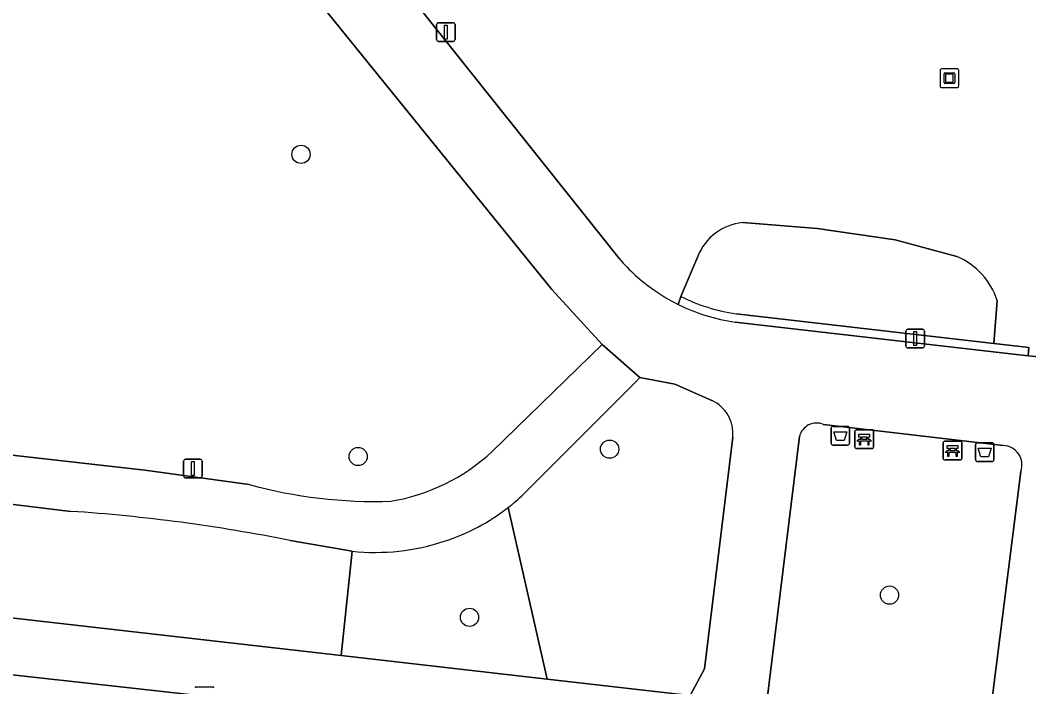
# Model space of a CAD drawing. Extents: x 161692 to 162379, y 380760 to 381678.
# Drawn here: x 162049 to 162103.1, y 381154.7 to 381190.5 of the extents above; entities that cross this region are included whole.
import ezdxf

# ---------------------------------------------------------------- set-up
doc = ezdxf.new("R2010")
doc.units = 0
for name, color, linetype in [('IMGEO_Afvalbak', 7, 'Continuous'), ('IMGEO_Bank', 7, 'Continuous'), ('IMGEO_Boom', 7, 'Continuous'), ('IMGEO_Groenvoorziening', 7, 'Continuous'), ('IMGEO_Haag', 7, 'Continuous'), ('IMGEO_Kolk', 7, 'Continuous'), ('IMGEO_Kunstobject', 7, 'Continuous'), ('IMGEO_Lichtmast', 7, 'Continuous'), ('IMGEO_Rijbaan_lokaal_open', 7, 'Continuous'), ('IMGEO_Voetpad_gesloten', 7, 'Continuous'), ('IMGEO_Voetpad_open', 7, 'Continuous')]:
    doc.layers.add(name, color=color, linetype=linetype)

msp = doc.modelspace()

# ---------------------------------------------------------------- linework, layer by layer
at = {"layer": 'IMGEO_Afvalbak'}
for p, q in [((162092.484, 381167.77), (162092.484, 381168.57)), ((162092.484, 381168.57), (162092.484, 381167.77)), ((162092.584, 381168.67), (162093.374, 381168.67)), ((162093.374, 381168.67), (162092.584, 381168.67)), ((162093.474, 381168.57), (162093.474, 381167.77)), ((162093.474, 381167.77), (162093.474, 381168.57)), ((162093.374, 381167.67), (162092.584, 381167.67)), ((162092.584, 381167.67), (162093.374, 381167.67)), ((162100.227, 381166.886), (162100.227, 381167.686)), ((162100.227, 381167.686), (162100.227, 381166.886)), ((162100.327, 381167.786), (162101.117, 381167.786)), ((162101.117, 381167.786), (162100.327, 381167.786)), ((162101.217, 381167.686), (162101.217, 381166.886)), ((162101.217, 381166.886), (162101.217, 381167.686)), ((162101.117, 381166.786), (162100.327, 381166.786)), ((162100.327, 381166.786), (162101.117, 381166.786))]:
    msp.add_line(p, q, dxfattribs=at)
for points in [[(162092.627, 381168.384), (162093.331, 381168.384), (162093.182, 381167.914), (162092.776, 381167.914), (162092.627, 381168.384)], [(162100.37, 381167.5), (162101.074, 381167.5), (162100.925, 381167.03), (162100.519, 381167.03), (162100.37, 381167.5)]]:
    msp.add_lwpolyline(points, dxfattribs=at)
for centre, start, end in [((162092.584, 381168.57), 90, 180), ((162092.584, 381168.57), 90, 180), ((162093.374, 381168.57), 0, 90), ((162093.374, 381168.57), 360, 90), ((162092.584, 381167.77), 180, 270), ((162092.584, 381167.77), 180, 270), ((162093.374, 381167.77), 270, 0), ((162093.374, 381167.77), 270, 0), ((162100.327, 381167.686), 90, 180), ((162100.327, 381167.686), 90, 180), ((162101.117, 381167.686), 0, 90), ((162101.117, 381167.686), 360, 90), ((162100.327, 381166.886), 180, 270), ((162100.327, 381166.886), 180, 270), ((162101.117, 381166.886), 270, 0), ((162101.117, 381166.886), 270, 0)]:
    msp.add_arc(centre, 0.1, start, end, dxfattribs=at)
at = {"layer": 'IMGEO_Bank'}
for p, q in [((162093.763, 381167.556), (162093.763, 381168.397)), ((162093.763, 381168.397), (162093.763, 381167.556)), ((162093.838, 381168.481), (162094.679, 381168.481)), ((162094.679, 381168.481), (162093.838, 381168.481)), ((162094.763, 381168.406), (162094.763, 381167.565)), ((162094.763, 381167.565), (162094.763, 381168.406)), ((162094.46, 381167.879), (162094.067, 381167.879)), ((162094.072, 381167.987), (162094.072, 381168.093)), ((162094.116, 381168.093), (162094.116, 381167.987)), ((162094.404, 381168.099), (162094.122, 381168.099)), ((162094.122, 381167.981), (162094.404, 381167.981)), ((162094.41, 381167.987), (162094.41, 381168.093)), ((162094.454, 381168.093), (162094.454, 381167.987)), ((162098.569, 381167.871), (162099.41, 381167.871)), ((162099.41, 381167.871), (162098.569, 381167.871)), ((162094.688, 381167.481), (162093.847, 381167.481)), ((162093.847, 381167.481), (162094.688, 381167.481)), ((162098.494, 381166.946), (162098.494, 381167.787)), ((162098.494, 381167.787), (162098.494, 381166.946)), ((162098.803, 381167.377), (162098.803, 381167.483)), ((162098.847, 381167.483), (162098.847, 381167.377)), ((162099.135, 381167.489), (162098.853, 381167.489)), ((162098.853, 381167.371), (162099.135, 381167.371)), ((162099.141, 381167.377), (162099.141, 381167.483)), ((162099.185, 381167.483), (162099.185, 381167.377)), ((162099.494, 381167.796), (162099.494, 381166.955)), ((162099.494, 381166.955), (162099.494, 381167.796)), ((162099.419, 381166.871), (162098.578, 381166.871)), ((162098.578, 381166.871), (162099.419, 381166.871)), ((162099.191, 381167.269), (162098.798, 381167.269))]:
    msp.add_line(p, q, dxfattribs=at)
for points in [[(162094.01, 381167.879), (162093.868, 381167.879), (162093.98, 381167.981), (162094.066, 381167.981)], [(162094.066, 381168.099), (162093.98, 381168.099), (162093.98, 381168.26), (162094.543, 381168.26), (162094.543, 381168.099), (162094.46, 381168.099)], [(162094.06, 381167.872), (162094.06, 381167.665), (162094.017, 381167.665), (162094.017, 381167.872)], [(162094.46, 381167.981), (162094.543, 381167.981), (162094.655, 381167.879), (162094.516, 381167.879)], [(162094.51, 381167.872), (162094.51, 381167.665), (162094.466, 381167.665), (162094.466, 381167.872)], [(162098.741, 381167.269), (162098.599, 381167.269), (162098.711, 381167.371), (162098.797, 381167.371)], [(162098.797, 381167.489), (162098.711, 381167.489), (162098.711, 381167.65), (162099.274, 381167.65), (162099.274, 381167.489), (162099.191, 381167.489)], [(162099.191, 381167.371), (162099.274, 381167.371), (162099.386, 381167.269), (162099.247, 381167.269)], [(162098.791, 381167.262), (162098.791, 381167.055), (162098.748, 381167.055), (162098.748, 381167.262)], [(162099.241, 381167.262), (162099.241, 381167.055), (162099.197, 381167.055), (162099.197, 381167.262)]]:
    msp.add_lwpolyline(points, dxfattribs=at)
for centre, radius, start, end in [((162093.841, 381168.403), 0.0779, 92.4484, 184.2845), ((162093.841, 381168.403), 0.0779, 92.4484, 184.2845), ((162094.685, 381168.403), 0.0779, 2.4484, 94.2845), ((162094.685, 381168.403), 0.0779, 2.4484, 94.2845), ((162094.01, 381167.872), 0.00671, 2.8957, 87.1043), ((162094.067, 381167.872), 0.00671, 92.8957, 177.1043), ((162094.065, 381168.092), 0.00671, 2.8957, 87.1043), ((162094.065, 381167.988), 0.00671, 272.8957, 357.1043), ((162094.122, 381168.092), 0.00671, 92.8957, 177.1043), ((162094.122, 381167.988), 0.00671, 182.8957, 267.1043), ((162094.404, 381168.092), 0.00671, 2.8957, 87.1043), ((162094.404, 381167.988), 0.00671, 272.8957, 357.1043), ((162094.461, 381168.092), 0.00671, 92.8957, 177.1043), ((162094.461, 381167.988), 0.00671, 182.8957, 267.1043), ((162094.459, 381167.872), 0.00671, 2.8957, 87.1043), ((162094.516, 381167.872), 0.00671, 92.8957, 177.1043), ((162098.572, 381167.793), 0.0779, 92.4484, 184.2845), ((162098.572, 381167.793), 0.0779, 92.4484, 184.2845), ((162099.416, 381167.793), 0.0779, 2.4484, 94.2845), ((162099.416, 381167.793), 0.0779, 2.4484, 94.2845), ((162093.841, 381167.559), 0.0779, 182.4484, 274.2845), ((162093.841, 381167.559), 0.0779, 182.4484, 274.2845), ((162094.685, 381167.559), 0.0779, 272.4484, 4.2845), ((162094.685, 381167.559), 0.0779, 272.4484, 4.2845), ((162098.796, 381167.482), 0.00671, 2.8957, 87.1043), ((162098.796, 381167.378), 0.00671, 272.8957, 357.1043), ((162098.853, 381167.482), 0.00671, 92.8957, 177.1043), ((162098.853, 381167.378), 0.00671, 182.8957, 267.1043), ((162099.135, 381167.482), 0.00671, 2.8957, 87.1043), ((162099.135, 381167.378), 0.00671, 272.8957, 357.1043), ((162099.192, 381167.482), 0.00671, 92.8957, 177.1043), ((162099.192, 381167.378), 0.00671, 182.8957, 267.1043), ((162098.572, 381166.949), 0.0779, 182.4484, 274.2845), ((162098.572, 381166.949), 0.0779, 182.4484, 274.2845), ((162098.741, 381167.262), 0.00671, 2.8957, 87.1043), ((162098.798, 381167.262), 0.00671, 92.8957, 177.1043), ((162099.19, 381167.262), 0.00671, 2.8957, 87.1043), ((162099.247, 381167.262), 0.00671, 92.8957, 177.1043), ((162099.416, 381166.949), 0.0779, 272.4484, 4.2845), ((162099.416, 381166.949), 0.0779, 272.4484, 4.2845)]:
    msp.add_arc(centre, radius, start, end, dxfattribs=at)
at = {"layer": 'IMGEO_Boom'}
for centre in [(162064.07, 381183.262), (162080.612, 381167.448), (162067.131, 381167.051), (162095.618, 381159.617), (162073.103, 381158.424)]:
    msp.add_circle(centre, 0.489, dxfattribs=at)
at = {"layer": 'IMGEO_Groenvoorziening'}
for points in [[(162055.375, 381210.027), (162081.135, 381177.665)], [(162074.321, 381167.318), (162080.214, 381173.054), (162077.523, 381176.01), (162055.927, 381202.697), (162052.368, 381199.691)], [(162043.299, 381195.649), (162042.367, 381195.783), (162042.153, 381195.814), (162038.915, 381168.213), (162055.701, 381166.327), (162061.295, 381165.55)], [(162087.746, 381179.602), (162091.747, 381179.293), (162095.916, 381178.673), (162099.227, 381177.78)], [(162099.227, 381177.78), (162095.916, 381178.673), (162091.747, 381179.293), (162087.746, 381179.602)], [(162084.296, 381175.206), (162084.424, 381175.645), (162085.34, 381177.792)], [(162085.34, 381177.792), (162084.424, 381175.645)], [(162101.394, 381175.422), (162101.212, 381173.125), (162102.485, 381172.979), (162103.085, 381172.91), (162103.054, 381172.461), (162103.427, 381172.418), (162103.683, 381172.389), (162103.704, 381172.839), (162104.588, 381172.738), (162105.206, 381177.232)], [(162084.424, 381175.645), (162084.296, 381175.206)], [(162087.394, 381174.711), (162101.212, 381173.125), (162101.394, 381175.422)], [(162087.337, 381174.265), (162102.434, 381172.532), (162103.054, 381172.461), (162103.085, 381172.91), (162102.485, 381172.979), (162101.212, 381173.125), (162087.394, 381174.711)], [(162086.094, 381170.061), (162084.102, 381170.933), (162082.239, 381171.291), (162082.032, 381171.083), (162075.985, 381165.012)], [(162101.71, 381167.636), (162092.079, 381168.776)], [(162075.172, 381164.316), (162077.258, 381155.104), (162084.923, 381154.225), (162085.701, 381155.667), (162087.216, 381168.088)], [(162090.787, 381168.123), (162089.025, 381153.747), (162100.355, 381152.395), (162101.079, 381153.782), (162102.657, 381166.255)], [(162051.727, 381164.11), (162038.665, 381165.698), (162036.048, 381166.016), (162035.205, 381159.925), (162066.221, 381156.369), (162066.805, 381161.973), (162063.495, 381162.545)], [(162066.805, 381161.973), (162066.221, 381156.369), (162077.258, 381155.104), (162075.172, 381164.316)]]:
    msp.add_lwpolyline(points, dxfattribs=at)
for centre, radius, start, end in [((162088.009, 381176.749), 2.866, 95.2623, 158.645), ((162088.009, 381176.749), 2.866, 95.2623, 158.645), ((162088.841, 381184.293), 10.164, 220.6992, 234.7936), ((162097.728, 381174.228), 3.855, 18.0418, 67.1242), ((162097.728, 381174.228), 3.855, 18.0418, 67.1242), ((162088.806, 381184.287), 10.139, 234.9341, 243.588), ((162088.742, 381184.187), 9.571, 243.1823, 261.9033), ((162088.742, 381184.187), 9.571, 243.1823, 261.9033), ((162088.743, 381184.192), 10.026, 243.6715, 261.9404), ((162085.258, 381168.28), 1.967, 354.3963, 64.8555), ((162091.713, 381167.896), 0.953, 67.3795, 166.2462), ((162067.129, 381175.113), 10.606, 279.4861, 312.6971), ((162101.693, 381166.609), 1.027, 339.8237, 89.0559), ((162068.065, 381190.257), 25.618, 254.6756, 271.8153), ((162068.488, 381172.946), 10.916, 307.7565, 313.3764), ((162045.789, 381074.432), 89.875, 78.63794, 86.21168), ((162068.287, 381173.195), 11.236, 288.0347, 307.7939), ((162068.041, 381173.713), 11.805, 263.9909, 288.3902)]:
    msp.add_arc(centre, radius, start, end, dxfattribs=at)
at = {"layer": 'IMGEO_Haag'}
for points in [[(162084.424, 381175.645), (162084.296, 381175.206)], [(162087.337, 381174.265), (162102.434, 381172.532), (162103.054, 381172.461), (162103.085, 381172.91), (162102.485, 381172.979), (162101.212, 381173.125), (162087.394, 381174.711)]]:
    msp.add_lwpolyline(points, dxfattribs=at)
for centre, radius, start, end in [((162088.742, 381184.187), 9.571, 243.1823, 261.9033), ((162088.743, 381184.192), 10.026, 243.6715, 261.9404)]:
    msp.add_arc(centre, radius, start, end, dxfattribs=at)
at = {"layer": 'IMGEO_Kolk'}
msp.add_line((162058.468, 381154.695), (162059.32, 381154.695), dxfattribs=at)
msp.add_lwpolyline([(162058.468, 381154.695), (162059.32, 381154.695)], dxfattribs=at)
for centre, start, end in [((162058.47, 381154.619), 91.552, 178.448), ((162058.47, 381154.619), 91.552, 178.448), ((162059.318, 381154.619), 1.552, 88.448), ((162059.318, 381154.619), 1.552, 88.448)]:
    msp.add_arc(centre, 0.0765, start, end, dxfattribs=at)
at = {"layer": 'IMGEO_Kunstobject'}
for p, q in [((162099.243, 381187.851), (162098.402, 381187.851)), ((162099.243, 381187.851), (162098.402, 381187.851)), ((162098.327, 381187.767), (162098.327, 381186.926)), ((162098.327, 381187.767), (162098.327, 381186.926)), ((162098.541, 381187.115), (162098.541, 381187.589)), ((162098.591, 381187.639), (162099.065, 381187.639)), ((162098.621, 381187.539), (162098.621, 381187.165)), ((162099.015, 381187.559), (162098.641, 381187.559)), ((162099.035, 381187.165), (162099.035, 381187.539)), ((162099.115, 381187.589), (162099.115, 381187.115)), ((162099.327, 381186.935), (162099.327, 381187.776)), ((162099.327, 381186.935), (162099.327, 381187.776)), ((162098.411, 381186.851), (162099.252, 381186.851)), ((162098.411, 381186.851), (162099.252, 381186.851)), ((162099.065, 381187.065), (162098.591, 381187.065)), ((162098.641, 381187.145), (162099.015, 381187.145))]:
    msp.add_line(p, q, dxfattribs=at)
for centre, radius, start, end in [((162098.405, 381187.773), 0.0779, 92.4484, 184.2845), ((162098.405, 381187.773), 0.0779, 92.4484, 184.2845), ((162099.249, 381187.773), 0.0779, 2.4484, 94.2845), ((162099.249, 381187.773), 0.0779, 2.4484, 94.2845), ((162098.591, 381187.589), 0.05, 90, 180), ((162098.641, 381187.539), 0.02, 90, 180), ((162099.015, 381187.539), 0.02, 360, 90), ((162099.065, 381187.589), 0.05, 360, 90), ((162098.405, 381186.929), 0.0779, 182.4484, 274.2845), ((162098.405, 381186.929), 0.0779, 182.4484, 274.2845), ((162098.591, 381187.115), 0.05, 180, 270), ((162098.641, 381187.165), 0.02, 180, 270), ((162099.015, 381187.165), 0.02, 270, 0), ((162099.065, 381187.115), 0.05, 270, 0), ((162099.249, 381186.929), 0.0779, 272.4484, 4.2845), ((162099.249, 381186.929), 0.0779, 272.4484, 4.2845)]:
    msp.add_arc(centre, radius, start, end, dxfattribs=at)
at = {"layer": 'IMGEO_Lichtmast'}
for p, q in [((162071.336, 381189.423), (162071.336, 381190.223)), ((162071.336, 381190.223), (162071.336, 381189.423)), ((162071.436, 381190.323), (162072.226, 381190.323)), ((162072.226, 381190.323), (162071.436, 381190.323)), ((162072.326, 381190.223), (162072.326, 381189.423)), ((162072.326, 381189.423), (162072.326, 381190.223)), ((162072.226, 381189.323), (162071.436, 381189.323)), ((162071.436, 381189.323), (162072.226, 381189.323)), ((162096.6, 381173.877), (162097.39, 381173.877)), ((162097.39, 381173.877), (162096.6, 381173.877)), ((162096.5, 381172.977), (162096.5, 381173.777)), ((162096.5, 381173.777), (162096.5, 381172.977)), ((162097.49, 381173.777), (162097.49, 381172.977)), ((162097.49, 381172.977), (162097.49, 381173.777)), ((162097.39, 381172.877), (162096.6, 381172.877)), ((162096.6, 381172.877), (162097.39, 381172.877)), ((162057.777, 381166.009), (162057.777, 381166.809)), ((162057.777, 381166.809), (162057.777, 381166.009)), ((162057.877, 381166.909), (162058.667, 381166.909)), ((162058.667, 381166.909), (162057.877, 381166.909)), ((162058.767, 381166.809), (162058.767, 381166.009)), ((162058.767, 381166.009), (162058.767, 381166.809)), ((162058.667, 381165.909), (162057.877, 381165.909)), ((162057.877, 381165.909), (162058.667, 381165.909))]:
    msp.add_line(p, q, dxfattribs=at)
for points in [[(162071.756, 381190.198), (162071.906, 381190.198), (162071.906, 381189.448), (162071.756, 381189.448), (162071.756, 381190.198)], [(162096.92, 381173.752), (162097.07, 381173.752), (162097.07, 381173.002), (162096.92, 381173.002), (162096.92, 381173.752)], [(162058.197, 381166.784), (162058.347, 381166.784), (162058.347, 381166.034), (162058.197, 381166.034), (162058.197, 381166.784)]]:
    msp.add_lwpolyline(points, dxfattribs=at)
for centre, start, end in [((162071.436, 381190.223), 90, 180), ((162071.436, 381190.223), 90, 180), ((162072.226, 381190.223), 0, 90), ((162072.226, 381190.223), 360, 90), ((162071.436, 381189.423), 180, 270), ((162071.436, 381189.423), 180, 270), ((162072.226, 381189.423), 270, 0), ((162072.226, 381189.423), 270, 0), ((162096.6, 381173.777), 90, 180), ((162096.6, 381173.777), 90, 180), ((162097.39, 381173.777), 0, 90), ((162097.39, 381173.777), 360, 90), ((162096.6, 381172.977), 180, 270), ((162096.6, 381172.977), 180, 270), ((162097.39, 381172.977), 270, 0), ((162097.39, 381172.977), 270, 0), ((162057.877, 381166.809), 90, 180), ((162057.877, 381166.809), 90, 180), ((162058.667, 381166.809), 0, 90), ((162058.667, 381166.809), 360, 90), ((162057.877, 381166.009), 180, 270), ((162057.877, 381166.009), 180, 270), ((162058.667, 381166.009), 270, 0), ((162058.667, 381166.009), 270, 0)]:
    msp.add_arc(centre, 0.1, start, end, dxfattribs=at)
at = {"layer": 'IMGEO_Rijbaan_lokaal_open'}
msp.add_lwpolyline([(162099.359, 381149.494), (162088.985, 381150.738), (162083.704, 381151.361), (162070.622, 381152.857), (162057.292, 381154.376), (162045.02, 381155.742), (162037.977, 381156.569)], dxfattribs=at)
at = {"layer": 'IMGEO_Voetpad_gesloten'}
for points in [[(162081.135, 381177.665), (162055.375, 381210.027)], [(162052.368, 381199.691), (162055.927, 381202.697), (162077.523, 381176.01), (162080.214, 381173.054), (162082.239, 381171.291), (162084.102, 381170.933), (162086.094, 381170.061)], [(162107.415, 381171.96), (162103.683, 381172.389), (162103.427, 381172.418), (162103.054, 381172.461), (162102.434, 381172.532), (162087.337, 381174.265)], [(162082.032, 381171.083), (162082.239, 381171.291), (162080.214, 381173.054), (162074.321, 381167.318)], [(162075.985, 381165.012), (162082.032, 381171.083)], [(162092.079, 381168.776), (162101.71, 381167.636)], [(162061.295, 381165.55), (162055.701, 381166.327), (162038.915, 381168.213), (162038.665, 381165.698), (162051.727, 381164.11)], [(162087.216, 381168.088), (162085.701, 381155.667), (162084.923, 381154.225), (162089.025, 381153.747), (162090.787, 381168.123)], [(162102.657, 381166.255), (162101.079, 381153.782), (162100.355, 381152.395), (162105.038, 381151.871), (162104.701, 381153.539), (162106.422, 381166.149), (162106.694, 381166.723)], [(162063.495, 381162.545), (162066.805, 381161.973)]]:
    msp.add_lwpolyline(points, dxfattribs=at)
for centre, radius, start, end in [((162088.841, 381184.293), 10.164, 220.6992, 234.7936), ((162088.806, 381184.287), 10.139, 234.9341, 243.588), ((162088.743, 381184.192), 10.026, 243.6715, 261.9404), ((162085.258, 381168.28), 1.967, 354.3963, 64.8555), ((162091.713, 381167.896), 0.953, 67.3795, 166.2462), ((162067.129, 381175.113), 10.606, 279.4861, 312.6971), ((162101.693, 381166.609), 1.027, 339.8237, 89.0559), ((162068.065, 381190.257), 25.618, 254.6756, 271.8153), ((162068.488, 381172.946), 10.916, 307.7565, 313.3764), ((162045.789, 381074.432), 89.875, 78.63794, 86.21168), ((162068.287, 381173.195), 11.236, 288.0347, 307.7939), ((162068.041, 381173.713), 11.805, 263.9909, 288.3902)]:
    msp.add_arc(centre, radius, start, end, dxfattribs=at)
at = {"layer": 'IMGEO_Voetpad_open'}
for points in [[(162157.097, 381145.971), (162154.533, 381146.175), (162105.038, 381151.871), (162100.355, 381152.395), (162089.025, 381153.747), (162084.923, 381154.225), (162077.258, 381155.104), (162066.221, 381156.369), (162035.205, 381159.925)], [(162037.977, 381156.569), (162045.02, 381155.742), (162057.292, 381154.376), (162070.622, 381152.857), (162083.704, 381151.361), (162088.985, 381150.738), (162099.359, 381149.494), (162114.073, 381147.824), (162130.147, 381145.94), (162145.788, 381144.184), (162151.341, 381143.648), (162152.215, 381143.559)]]:
    msp.add_lwpolyline(points, dxfattribs=at)

doc.saveas('drawing.dxf')
